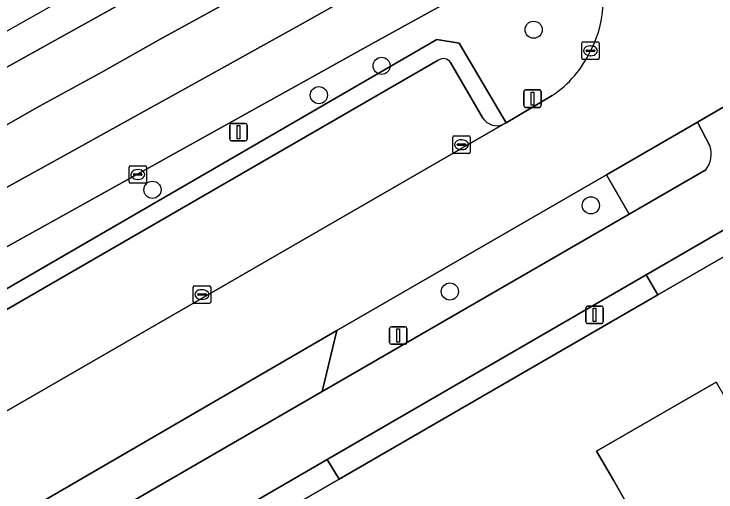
# Model space of a CAD drawing. Extents: x 159039 to 160102, y 381214 to 382524.
# Drawn here: x 159469.78 to 159509.79, y 382355.72 to 382382.96 of the extents above; entities that cross this region are included whole.
import ezdxf

# ---------------------------------------------------------------- set-up
doc = ezdxf.new("R2010")
doc.units = 0
for name, color, linetype in [('IMGEO_Berm_groen', 7, 'Continuous'), ('IMGEO_Boom', 7, 'Continuous'), ('IMGEO_Erf', 7, 'Continuous'), ('IMGEO_Fietspad_gesloten', 7, 'Continuous'), ('IMGEO_Groenvoorziening', 7, 'Continuous'), ('IMGEO_Haag', 7, 'Continuous'), ('IMGEO_Kolk', 7, 'Continuous'), ('IMGEO_Lichtmast', 7, 'Continuous'), ('IMGEO_Pand', 7, 'Continuous'), ('IMGEO_Parkeervlak_open', 7, 'Continuous'), ('IMGEO_Rijbaan_lokaal_open', 7, 'Continuous'), ('IMGEO_Rijbaan_regionaal_gesloten', 7, 'Continuous'), ('IMGEO_Verkeersbordpaal', 7, 'Continuous'), ('IMGEO_Voetpad_open', 7, 'Continuous')]:
    doc.layers.add(name, color=color, linetype=linetype)

msp = doc.modelspace()

# ---------------------------------------------------------------- linework, layer by layer
at = {"layer": 'IMGEO_Berm_groen'}
for points in [[(159464.378, 382377.178), (159490.736, 382391.816), (159489.771, 382393.517), (159450.197, 382371.164)], [(159501.17, 382387.342), (159495.085, 382383.97), (159490.179, 382381.25), (159456.73, 382362.673), (159453.276, 382360.755), (159437.509, 382351.998), (159415.857, 382339.444), (159388.416, 382323.466), (159385.581, 382321.683)], [(159412.772, 382327.702), (159410.378, 382331.932), (159410.748, 382333.379), (159493.883, 382381.512), (159495.156, 382381.304), (159497.833, 382376.762), (159500.456, 382378.308)]]:
    msp.add_lwpolyline(points, dxfattribs=at)
msp.add_lwpolyline([(159504.855, 382371.559), (159503.559, 382373.803), (159488.174, 382364.914), (159487.352, 382361.444)], close=True, dxfattribs=at)
for centre, radius, start, end in [((159497.369, 382383.711), 5.992, 331.6319, 26.8832), ((159497.027, 382383.451), 6.182, 303.6921, 335.2568)]:
    msp.add_arc(centre, radius, start, end, dxfattribs=at)
at = {"layer": 'IMGEO_Boom'}
for centre in [(159499.398, 382382.062), (159490.73, 382380.006), (159487.156, 382378.336), (159477.666, 382372.942), (159502.663, 382372.053), (159494.625, 382367.146)]:
    msp.add_circle(centre, 0.489, dxfattribs=at)
at = {"layer": 'IMGEO_Erf'}
for points in [[(159527.866, 382340.68), (159526.199, 382339.82), (159525.298, 382341.566), (159526.883, 382342.383), (159511.155, 382369.645), (159506.479, 382366.946), (159488.307, 382356.455), (159473.818, 382348.101), (159459.124, 382339.557), (159446.995, 382332.536), (159420.799, 382317.382), (159411.549, 382312.006), (159413.857, 382307.93), (159414.439, 382308.236), (159416.457, 382304.795)], [(159503.958, 382354.364), (159504.823, 382354.864), (159503.943, 382356.389), (159502.985, 382358.049), (159509.804, 382361.985), (159513.401, 382355.755), (159514.958, 382356.654), (159521.578, 382345.189), (159520.02, 382344.289), (159523.617, 382338.059), (159519.287, 382335.559), (159516.798, 382334.122), (159516.523, 382334.598), (159512.456, 382332.25), (159512.731, 382331.774), (159505.912, 382327.838), (159502.315, 382334.068), (159500.758, 382333.169)]]:
    msp.add_lwpolyline(points, dxfattribs=at)
at = {"layer": 'IMGEO_Fietspad_gesloten'}
for points in [[(159404.755, 382309.691), (159410.868, 382313.197), (159411.452, 382313.515), (159420.131, 382318.504), (159446.319, 382333.691), (159458.428, 382340.678), (159473.177, 382349.191), (159487.627, 382357.578), (159505.817, 382368.093), (159511.227, 382371.221), (159512.721, 382372.085), (159512.731, 382372.092), (159520.042, 382376.293), (159585.572, 382414.231), (159595.067, 382419.777), (159595.151, 382419.631), (159602.995, 382424.583), (159606.262, 382426.888), (159612.034, 382430.691)], [(159510.954, 382376.962), (159510.463, 382377.798), (159508.739, 382376.796), (159509.444, 382375.439)], [(159509.216, 382374.079), (159504.855, 382371.559), (159487.352, 382361.444), (159473.454, 382353.412), (159457.885, 382344.421), (159444.93, 382336.916), (159418.59, 382321.667), (159417.165, 382320.842), (159413.503, 382318.73), (159409.064, 382316.173), (159403.629, 382313.01), (159397.349, 382309.85)]]:
    msp.add_lwpolyline(points, dxfattribs=at)
msp.add_arc((159508.12, 382374.962), 1.407, 321.1412, 19.8249, dxfattribs=at)
at = {"layer": 'IMGEO_Groenvoorziening'}
for points in [[(159495.156, 382381.304), (159493.883, 382381.512), (159410.748, 382333.379), (159410.378, 382331.932), (159412.772, 382327.702), (159413, 382327.831)], [(159497.685, 382376.675), (159497.833, 382376.762), (159495.156, 382381.304)], [(159411.689, 382332.859), (159455.074, 382357.89), (159458.092, 382359.631), (159493.96, 382380.325)], [(159494.661, 382380.197), (159496.505, 382377.027)]]:
    msp.add_lwpolyline(points, dxfattribs=at)
for centre, radius, start, end in [((159494.247, 382379.913), 0.502, 34.4317, 124.8723), ((159497.301, 382377.54), 0.947, 212.8336, 293.9462)]:
    msp.add_arc(centre, radius, start, end, dxfattribs=at)
at = {"layer": 'IMGEO_Haag'}
for points in [[(159497.685, 382376.675), (159497.833, 382376.762), (159495.156, 382381.304), (159493.883, 382381.512), (159410.748, 382333.379), (159410.378, 382331.932), (159412.772, 382327.702), (159413, 382327.831)], [(159411.689, 382332.859), (159455.074, 382357.89), (159458.092, 382359.631), (159493.96, 382380.325)], [(159494.661, 382380.197), (159496.505, 382377.027)]]:
    msp.add_lwpolyline(points, dxfattribs=at)
for centre, radius, start, end in [((159494.247, 382379.913), 0.502, 34.4317, 124.8723), ((159497.301, 382377.54), 0.947, 212.8336, 293.9462)]:
    msp.add_arc(centre, radius, start, end, dxfattribs=at)
at = {"layer": 'IMGEO_Kolk'}
for p, q in [((159502.14, 382380.438), (159502.14, 382381.29)), ((159502.215, 382381.364), (159503.067, 382381.364)), ((159503.141, 382381.29), (159503.141, 382380.438)), ((159502.442, 382380.907), (159502.84, 382380.907)), ((159502.628, 382381.144), (159502.653, 382381.144)), ((159502.399, 382380.858), (159502.399, 382380.87)), ((159502.837, 382380.821), (159502.439, 382380.821)), ((159502.651, 382380.584), (159502.626, 382380.584)), ((159502.883, 382380.87), (159502.883, 382380.858)), ((159503.067, 382380.364), (159502.215, 382380.364)), ((159494.787, 382375.083), (159494.787, 382375.935)), ((159494.862, 382376.009), (159495.714, 382376.009)), ((159495.275, 382375.789), (159495.3, 382375.789)), ((159495.788, 382375.935), (159495.788, 382375.083)), ((159495.046, 382375.503), (159495.046, 382375.515)), ((159495.484, 382375.466), (159495.086, 382375.466)), ((159495.089, 382375.552), (159495.487, 382375.552)), ((159495.53, 382375.515), (159495.53, 382375.503)), ((159495.714, 382375.009), (159494.862, 382375.009)), ((159495.298, 382375.229), (159495.273, 382375.229)), ((159476.331, 382373.386), (159476.331, 382374.238)), ((159476.406, 382374.312), (159477.258, 382374.312)), ((159476.819, 382374.092), (159476.844, 382374.092)), ((159477.332, 382374.238), (159477.332, 382373.386)), ((159476.59, 382373.806), (159476.59, 382373.818)), ((159477.028, 382373.769), (159476.63, 382373.769)), ((159476.633, 382373.855), (159477.031, 382373.855)), ((159477.074, 382373.818), (159477.074, 382373.806)), ((159477.258, 382373.312), (159476.406, 382373.312)), ((159476.842, 382373.532), (159476.817, 382373.532)), ((159479.986, 382366.544), (159479.986, 382367.396)), ((159480.061, 382367.47), (159480.913, 382367.47)), ((159480.987, 382367.396), (159480.987, 382366.544)), ((159480.245, 382366.964), (159480.245, 382366.976)), ((159480.683, 382366.927), (159480.285, 382366.927)), ((159480.288, 382367.013), (159480.686, 382367.013)), ((159480.474, 382367.25), (159480.499, 382367.25)), ((159480.729, 382366.976), (159480.729, 382366.964)), ((159480.913, 382366.47), (159480.061, 382366.47)), ((159480.497, 382366.69), (159480.472, 382366.69))]:
    msp.add_line(p, q, dxfattribs=at)
for points in [[(159502.14, 382380.438), (159502.14, 382381.29)], [(159502.215, 382381.364), (159503.067, 382381.364)], [(159503.141, 382381.29), (159503.141, 382380.438)], [(159503.067, 382380.364), (159502.215, 382380.364)], [(159494.787, 382375.083), (159494.787, 382375.935)], [(159494.862, 382376.009), (159495.714, 382376.009)], [(159495.788, 382375.935), (159495.788, 382375.083)], [(159495.714, 382375.009), (159494.862, 382375.009)], [(159476.331, 382373.386), (159476.331, 382374.238)], [(159476.406, 382374.312), (159477.258, 382374.312)], [(159477.332, 382374.238), (159477.332, 382373.386)], [(159477.258, 382373.312), (159476.406, 382373.312)], [(159479.986, 382366.544), (159479.986, 382367.396)], [(159480.061, 382367.47), (159480.913, 382367.47)], [(159480.987, 382367.396), (159480.987, 382366.544)], [(159480.913, 382366.47), (159480.061, 382366.47)]]:
    msp.add_lwpolyline(points, dxfattribs=at)
for centre, radius, start, end in [((159502.217, 382381.288), 0.0765, 91.552, 178.448), ((159502.217, 382381.288), 0.0765, 91.552, 178.448), ((159503.065, 382381.288), 0.0765, 1.552, 88.448), ((159503.065, 382381.288), 0.0765, 1.552, 88.448), ((159502.439, 382380.867), 0.0403, 85.8775, 175.7526), ((159502.844, 382380.869), 0.0386, 1.7309, 96.639), ((159502.436, 382380.857), 0.0366, 178.938, 274.7102), ((159502.84, 382380.864), 0.043, 264.8664, 352.4533), ((159502.217, 382380.44), 0.0765, 181.552, 268.448), ((159502.217, 382380.44), 0.0765, 181.552, 268.448), ((159503.065, 382380.44), 0.0765, 271.552, 358.448), ((159503.065, 382380.44), 0.0765, 271.552, 358.448), ((159494.864, 382375.933), 0.0765, 91.552, 178.448), ((159494.864, 382375.933), 0.0765, 91.552, 178.448), ((159495.712, 382375.933), 0.0765, 1.552, 88.448), ((159495.712, 382375.933), 0.0765, 1.552, 88.448), ((159495.086, 382375.512), 0.0403, 85.8775, 175.7526), ((159495.083, 382375.502), 0.0366, 178.938, 274.7102), ((159495.487, 382375.509), 0.043, 264.8664, 352.4533), ((159495.491, 382375.514), 0.0386, 1.7309, 96.639), ((159494.864, 382375.085), 0.0765, 181.552, 268.448), ((159494.864, 382375.085), 0.0765, 181.552, 268.448), ((159495.712, 382375.085), 0.0765, 271.552, 358.448), ((159495.712, 382375.085), 0.0765, 271.552, 358.448), ((159476.408, 382374.236), 0.0765, 91.552, 178.448), ((159476.408, 382374.236), 0.0765, 91.552, 178.448), ((159477.256, 382374.236), 0.0765, 1.552, 88.448), ((159477.256, 382374.236), 0.0765, 1.552, 88.448), ((159476.63, 382373.815), 0.0403, 85.8775, 175.7526), ((159476.627, 382373.805), 0.0366, 178.938, 274.7102), ((159477.031, 382373.812), 0.043, 264.8664, 352.4533), ((159477.035, 382373.817), 0.0386, 1.7309, 96.639), ((159476.408, 382373.388), 0.0765, 181.552, 268.448), ((159476.408, 382373.388), 0.0765, 181.552, 268.448), ((159477.256, 382373.388), 0.0765, 271.552, 358.448), ((159477.256, 382373.388), 0.0765, 271.552, 358.448), ((159480.063, 382367.394), 0.0765, 91.552, 178.448), ((159480.063, 382367.394), 0.0765, 91.552, 178.448), ((159480.911, 382367.394), 0.0765, 1.552, 88.448), ((159480.911, 382367.394), 0.0765, 1.552, 88.448), ((159480.285, 382366.973), 0.0403, 85.8775, 175.7526), ((159480.282, 382366.963), 0.0366, 178.938, 274.7102), ((159480.686, 382366.97), 0.043, 264.8664, 352.4533), ((159480.69, 382366.975), 0.0386, 1.7309, 96.639), ((159480.063, 382366.546), 0.0765, 181.552, 268.448), ((159480.063, 382366.546), 0.0765, 181.552, 268.448), ((159480.911, 382366.546), 0.0765, 271.552, 358.448), ((159480.911, 382366.546), 0.0765, 271.552, 358.448)]:
    msp.add_arc(centre, radius, start, end, dxfattribs=at)
for centre, major_axis, ratio, start_param, end_param in [((159502.627, 382380.864), (-0.387, 0.002), 0.722429, 4.712389, 7.853982), ((159502.652, 382380.864), (-0.39, 0.002), 0.717154, 1.570796, 4.712389), ((159495.274, 382375.509), (-0.387, 0.002), 0.722429, 4.712389, 7.853982), ((159495.299, 382375.509), (-0.39, 0.002), 0.717154, 1.570796, 4.712389), ((159476.818, 382373.812), (-0.387, 0.002), 0.722429, 4.712389, 7.853982), ((159476.843, 382373.812), (-0.39, 0.002), 0.717154, 1.570796, 4.712389), ((159480.473, 382366.97), (-0.387, 0.002), 0.722429, 4.712389, 7.853982), ((159480.498, 382366.97), (-0.39, 0.002), 0.717154, 1.570796, 4.712389)]:
    msp.add_ellipse(centre, major_axis=major_axis, ratio=ratio, start_param=start_param, end_param=end_param, dxfattribs=at)
at = {"layer": 'IMGEO_Lichtmast'}
for p, q in [((159502.376, 382365.414), (159502.376, 382366.214)), ((159502.376, 382366.214), (159502.376, 382365.414)), ((159502.476, 382366.314), (159503.266, 382366.314)), ((159503.266, 382366.314), (159502.476, 382366.314)), ((159503.366, 382366.214), (159503.366, 382365.414)), ((159503.366, 382365.414), (159503.366, 382366.214)), ((159503.266, 382365.314), (159502.476, 382365.314)), ((159502.476, 382365.314), (159503.266, 382365.314)), ((159491.187, 382364.235), (159491.187, 382365.035)), ((159491.187, 382365.035), (159491.187, 382364.235)), ((159491.287, 382365.135), (159492.077, 382365.135)), ((159492.077, 382365.135), (159491.287, 382365.135)), ((159492.177, 382365.035), (159492.177, 382364.235)), ((159492.177, 382364.235), (159492.177, 382365.035)), ((159492.077, 382364.135), (159491.287, 382364.135)), ((159491.287, 382364.135), (159492.077, 382364.135))]:
    msp.add_line(p, q, dxfattribs=at)
for points in [[(159502.796, 382366.189), (159502.946, 382366.189), (159502.946, 382365.439), (159502.796, 382365.439), (159502.796, 382366.189)], [(159491.607, 382365.01), (159491.757, 382365.01), (159491.757, 382364.26), (159491.607, 382364.26), (159491.607, 382365.01)]]:
    msp.add_lwpolyline(points, dxfattribs=at)
for centre, start, end in [((159502.476, 382366.214), 90, 180), ((159502.476, 382366.214), 90, 180), ((159503.266, 382366.214), 0, 90), ((159503.266, 382366.214), 360, 90), ((159502.476, 382365.414), 180, 270), ((159502.476, 382365.414), 180, 270), ((159503.266, 382365.414), 270, 0), ((159503.266, 382365.414), 270, 0), ((159491.287, 382365.035), 90, 180), ((159491.287, 382365.035), 90, 180), ((159492.077, 382365.035), 0, 90), ((159492.077, 382365.035), 360, 90), ((159491.287, 382364.235), 180, 270), ((159491.287, 382364.235), 180, 270), ((159492.077, 382364.235), 270, 0), ((159492.077, 382364.235), 270, 0)]:
    msp.add_arc(centre, 0.1, start, end, dxfattribs=at)
at = {"layer": 'IMGEO_Pand'}
msp.add_lwpolyline([(159509.804, 382361.985), (159502.985, 382358.049), (159503.943, 382356.389), (159504.823, 382354.864), (159503.958, 382354.364)], dxfattribs=at)
at = {"layer": 'IMGEO_Parkeervlak_open'}
for points in [[(159493.96, 382380.325), (159458.092, 382359.631), (159455.074, 382357.89), (159411.689, 382332.859)], [(159496.505, 382377.027), (159494.661, 382380.197)], [(159413, 382327.831), (159497.685, 382376.675)]]:
    msp.add_lwpolyline(points, dxfattribs=at)
for centre, radius, start, end in [((159494.247, 382379.913), 0.502, 34.4317, 124.8723), ((159497.301, 382377.54), 0.947, 212.8336, 293.9462)]:
    msp.add_arc(centre, radius, start, end, dxfattribs=at)
at = {"layer": 'IMGEO_Rijbaan_lokaal_open'}
for points in [[(159503.559, 382373.803), (159508.739, 382376.796), (159510.463, 382377.798), (159519.993, 382383.3), (159521.754, 382384.339), (159525.895, 382386.722), (159527.6, 382387.734), (159577.158, 382416.423), (159579.897, 382414.995), (159590.961, 382421.398), (159589.64, 382423.649), (159593.387, 382425.784)], [(159500.456, 382378.308), (159497.833, 382376.762), (159497.685, 382376.675), (159413, 382327.831), (159412.772, 382327.702), (159409.525, 382325.864), (159398.221, 382319.314)], [(159398.953, 382313.388), (159407.722, 382318.487), (159418.136, 382324.44), (159419.325, 382325.127), (159441.348, 382337.849), (159458.829, 382347.907), (159469.957, 382354.345), (159488.174, 382364.914), (159503.559, 382373.803)]]:
    msp.add_lwpolyline(points, dxfattribs=at)
msp.add_lwpolyline([(159487.352, 382361.444), (159488.174, 382364.914), (159469.957, 382354.345), (159473.454, 382353.412)], close=True, dxfattribs=at)
for centre, radius, start, end in [((159497.369, 382383.711), 5.992, 331.6319, 26.8832), ((159497.027, 382383.451), 6.182, 303.6921, 335.2568)]:
    msp.add_arc(centre, radius, start, end, dxfattribs=at)
at = {"layer": 'IMGEO_Rijbaan_regionaal_gesloten'}
for points in [[(159492.13, 382389.302), (159490.736, 382391.816), (159464.378, 382377.178)], [(159460.999, 382375.052), (159453.525, 382369.687), (159451.078, 382367.93), (159443.911, 382362.785), (159442.23, 382361.7), (159447.008, 382364.24), (159450.441, 382366.161), (159453.931, 382368.114), (159457.42, 382370.067), (159460.852, 382371.988), (159464.308, 382373.863), (159467.838, 382375.779), (159471.231, 382377.713), (159474.775, 382379.652), (159478.151, 382381.552), (159481.553, 382383.406), (159492.13, 382389.302)], [(159437.509, 382351.998), (159453.276, 382360.755), (159456.73, 382362.673), (159490.179, 382381.25), (159495.085, 382383.97), (159493.64, 382386.577), (159489.858, 382384.474), (159486.264, 382382.436), (159479.685, 382378.794), (159476.283, 382376.911), (159472.791, 382374.978), (159469.344, 382373.07), (159465.885, 382371.135), (159462.361, 382369.205), (159458.88, 382367.262), (159455.486, 382365.367), (159452.007, 382363.425), (159448.565, 382361.528), (159445.067, 382359.6), (159441.627, 382357.672), (159438.187, 382355.743)], [(159438.187, 382355.743), (159441.627, 382357.672), (159445.067, 382359.6), (159448.565, 382361.528), (159452.007, 382363.425), (159455.486, 382365.367), (159458.88, 382367.262), (159462.361, 382369.205), (159465.885, 382371.135), (159469.344, 382373.07), (159472.791, 382374.978), (159476.283, 382376.911), (159479.685, 382378.794), (159486.264, 382382.436), (159489.858, 382384.474)], [(159481.553, 382383.406), (159478.151, 382381.552), (159474.775, 382379.652), (159471.231, 382377.713), (159467.838, 382375.779), (159464.308, 382373.863), (159460.852, 382371.988), (159457.42, 382370.067), (159453.931, 382368.114), (159450.441, 382366.161), (159447.008, 382364.24), (159442.23, 382361.7), (159412.832, 382344.66)]]:
    msp.add_lwpolyline(points, dxfattribs=at)
at = {"layer": 'IMGEO_Verkeersbordpaal'}
for p, q in [((159498.837, 382377.736), (159498.837, 382378.536)), ((159498.837, 382378.536), (159498.837, 382377.736)), ((159498.937, 382378.636), (159499.727, 382378.636)), ((159499.727, 382378.636), (159498.937, 382378.636)), ((159499.827, 382378.536), (159499.827, 382377.736)), ((159499.827, 382377.736), (159499.827, 382378.536)), ((159499.727, 382377.636), (159498.937, 382377.636)), ((159498.937, 382377.636), (159499.727, 382377.636)), ((159482.072, 382375.828), (159482.072, 382376.628)), ((159482.072, 382376.628), (159482.072, 382375.828)), ((159482.172, 382376.728), (159482.962, 382376.728)), ((159482.962, 382376.728), (159482.172, 382376.728)), ((159483.062, 382376.628), (159483.062, 382375.828)), ((159483.062, 382375.828), (159483.062, 382376.628)), ((159482.962, 382375.728), (159482.172, 382375.728)), ((159482.172, 382375.728), (159482.962, 382375.728))]:
    msp.add_line(p, q, dxfattribs=at)
for points in [[(159499.257, 382378.511), (159499.407, 382378.511), (159499.407, 382377.761), (159499.257, 382377.761), (159499.257, 382378.511)], [(159482.492, 382376.603), (159482.642, 382376.603), (159482.642, 382375.853), (159482.492, 382375.853), (159482.492, 382376.603)]]:
    msp.add_lwpolyline(points, dxfattribs=at)
for centre, start, end in [((159498.937, 382378.536), 90, 180), ((159498.937, 382378.536), 90, 180), ((159499.727, 382378.536), 0, 90), ((159499.727, 382378.536), 360, 90), ((159498.937, 382377.736), 180, 270), ((159498.937, 382377.736), 180, 270), ((159499.727, 382377.736), 270, 0), ((159499.727, 382377.736), 270, 0), ((159482.172, 382376.628), 90, 180), ((159482.172, 382376.628), 90, 180), ((159482.962, 382376.628), 0, 90), ((159482.962, 382376.628), 360, 90), ((159482.172, 382375.828), 180, 270), ((159482.172, 382375.828), 180, 270), ((159482.962, 382375.828), 270, 0), ((159482.962, 382375.828), 270, 0)]:
    msp.add_arc(centre, 0.1, start, end, dxfattribs=at)
at = {"layer": 'IMGEO_Voetpad_open'}
msp.add_lwpolyline([(159509.444, 382375.439), (159508.739, 382376.796), (159503.559, 382373.803), (159504.855, 382371.559), (159509.216, 382374.079)], dxfattribs=at)
for points in [[(159511.155, 382369.645), (159511.891, 382370.07), (159511.227, 382371.221), (159505.817, 382368.093), (159506.479, 382366.946)], [(159506.479, 382366.946), (159505.817, 382368.093), (159487.627, 382357.578), (159488.307, 382356.455)], [(159488.307, 382356.455), (159487.627, 382357.578), (159473.177, 382349.191), (159473.818, 382348.101)]]:
    msp.add_lwpolyline(points, close=True, dxfattribs=at)
msp.add_arc((159508.12, 382374.962), 1.407, 321.1412, 19.8249, dxfattribs=at)

doc.saveas('drawing.dxf')
